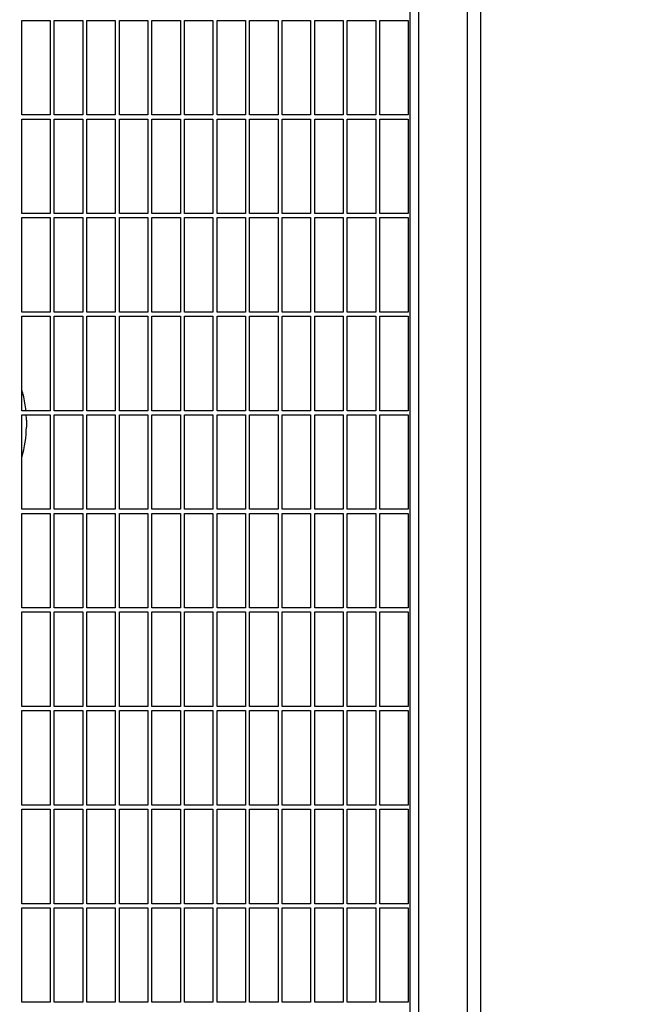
# Model space of a CAD drawing. Header units: inches. Extents: x 36 to 1719, y -84 to 1122.
# Tile 560 of 571: x 1067 to 1086, y 852 to 883. Entities that reach past the tile are written whole.
import ezdxf

# ---------------------------------------------------------------- set-up
doc = ezdxf.new("R2010")
doc.units = ezdxf.units.IN
doc.header["$LTSCALE"] = 48
doc.header["$MEASUREMENT"] = 0
doc.layers.add('Dimension (ANSI)', color=7, linetype='Continuous', lineweight=25)
doc.layers.add('Visible (ANSI)', color=7, linetype='Continuous', lineweight=30)
doc.styles.add('Note Text (ANSI)', font='tahoma.ttf')
doc.dimstyles.new('Architectural (ANSI)', dxfattribs={"dimscale": 48, "dimtxt": 0.125, "dimasz": 0.098425, "dimexe": 0.125, "dimexo": 0.0625, "dimgap": 0.031496, "dimtad": 0, "dimtih": 1, "dimtoh": 1, "dimdec": 4, "dimrnd": 1e-08, "dimzin": 3, "dimdsep": 46, "dimlunit": 4, "dimtxsty": 'Note Text (ANSI)', "dimcen": 0.09, "dimdle": 0.393701, "dimclrd": 256, "dimclre": 256, "dimclrt": 256, "dimadec": 0, "dimazin": 3, "dimtfac": 0.96, "dimtofl": 0, "dimtmove": 0, "dimatfit": 3, "dimfxl": 1, "dimfrac": 2, "dimtolj": 1, "dimtzin": 12, "dimlwd": -1, "dimlwe": -1, "dimarcsym": 0})

# ---------------------------------------------------------------- blocks, each defined once
blk = doc.blocks.new('*D17')
at = {"layer": 'Defpoints', "color": 0, "transparency": 16777216}
for p in [(1035.918, 896.491), (1035.918, 760.491), (1124.12, 760.491)]:
    blk.add_point(p, dxfattribs=at)
at = {"layer": 'Dimension (ANSI)', "transparency": 16777216}
for p, q in [((1038.918, 896.491), (1130.12, 896.491)), ((1124.12, 891.767), (1124.12, 835.013)), ((1124.12, 765.216), (1124.12, 825.97)), ((1038.918, 760.491), (1130.12, 760.491))]:
    blk.add_line(p, q, dxfattribs=at)
for points in [[(1123.332, 891.767), (1124.907, 891.767), (1124.12, 896.491)], [(1123.332, 765.216), (1124.907, 765.216), (1124.12, 760.491)]]:
    blk.add_solid(points, dxfattribs=at)
at = {"layer": 'Dimension (ANSI)', "transparency": 16777216, "insert": (1114.021, 833.501), "char_height": 6, "attachment_point": 1, "style": 'Note Text (ANSI)'}
blk.add_mtext('\\A1;11\'-4"', dxfattribs=at)

msp = doc.modelspace()

# ---------------------------------------------------------------- linework, layer by layer
at = {"layer": 'Visible (ANSI)'}
for p, q in [((1079.24768, 891.5714), (1079.24768, 824.5714)), ((1080.74768, 891.5714), (1080.74768, 825.3214)), ((1081.16768, 825.3214), (1081.16768, 891.5714)), ((1078.99768, 825.96116), (1078.99768, 891.3214)), ((1067.06018, 879.79015), (1067.06018, 882.6964)), ((1067.06018, 882.6964), (1067.93518, 882.6964)), ((1067.93518, 882.6964), (1067.93518, 879.79015)), ((1068.06018, 879.79015), (1068.06018, 882.6964)), ((1068.06018, 882.6964), (1068.93518, 882.6964)), ((1068.93518, 882.6964), (1068.93518, 879.79015)), ((1069.06018, 879.79015), (1069.06018, 882.6964)), ((1069.06018, 882.6964), (1069.93518, 882.6964)), ((1069.93518, 882.6964), (1069.93518, 879.79015)), ((1070.06018, 879.79015), (1070.06018, 882.6964)), ((1070.06018, 882.6964), (1070.93518, 882.6964)), ((1070.93518, 882.6964), (1070.93518, 879.79015)), ((1071.06018, 879.79015), (1071.06018, 882.6964)), ((1071.06018, 882.6964), (1071.93518, 882.6964)), ((1071.93518, 882.6964), (1071.93518, 879.79015)), ((1072.06018, 879.79015), (1072.06018, 882.6964)), ((1072.06018, 882.6964), (1072.93518, 882.6964)), ((1072.93518, 882.6964), (1072.93518, 879.79015)), ((1073.06018, 879.79015), (1073.06018, 882.6964)), ((1073.06018, 882.6964), (1073.93518, 882.6964)), ((1073.93518, 882.6964), (1073.93518, 879.79015)), ((1074.06018, 879.79015), (1074.06018, 882.6964)), ((1074.06018, 882.6964), (1074.93518, 882.6964)), ((1074.93518, 882.6964), (1074.93518, 879.79015)), ((1075.06018, 879.79015), (1075.06018, 882.6964)), ((1075.06018, 882.6964), (1075.93518, 882.6964)), ((1075.93518, 882.6964), (1075.93518, 879.79015)), ((1076.06018, 879.79015), (1076.06018, 882.6964)), ((1076.06018, 882.6964), (1076.93518, 882.6964)), ((1076.93518, 882.6964), (1076.93518, 879.79015)), ((1077.06018, 879.79015), (1077.06018, 882.6964)), ((1077.06018, 882.6964), (1077.93518, 882.6964)), ((1077.93518, 882.6964), (1077.93518, 879.79015)), ((1078.06018, 879.79015), (1078.06018, 882.6964)), ((1078.06018, 882.6964), (1078.93518, 882.6964)), ((1078.93518, 882.6964), (1078.93518, 879.79015)), ((1067.93518, 879.79015), (1067.06018, 879.79015)), ((1068.93518, 879.79015), (1068.06018, 879.79015)), ((1069.93518, 879.79015), (1069.06018, 879.79015)), ((1070.93518, 879.79015), (1070.06018, 879.79015)), ((1071.93518, 879.79015), (1071.06018, 879.79015)), ((1072.93518, 879.79015), (1072.06018, 879.79015)), ((1073.93518, 879.79015), (1073.06018, 879.79015)), ((1074.93518, 879.79015), (1074.06018, 879.79015)), ((1075.93518, 879.79015), (1075.06018, 879.79015)), ((1076.93518, 879.79015), (1076.06018, 879.79015)), ((1077.93518, 879.79015), (1077.06018, 879.79015)), ((1078.93518, 879.79015), (1078.06018, 879.79015)), ((1067.06018, 876.7589), (1067.06018, 879.66515)), ((1067.06018, 879.66515), (1067.93518, 879.66515)), ((1067.93518, 879.66515), (1067.93518, 876.7589)), ((1068.06018, 876.7589), (1068.06018, 879.66515)), ((1068.06018, 879.66515), (1068.93518, 879.66515)), ((1068.93518, 879.66515), (1068.93518, 876.7589)), ((1069.06018, 876.7589), (1069.06018, 879.66515)), ((1069.06018, 879.66515), (1069.93518, 879.66515)), ((1069.93518, 879.66515), (1069.93518, 876.7589)), ((1070.06018, 876.7589), (1070.06018, 879.66515)), ((1070.06018, 879.66515), (1070.93518, 879.66515)), ((1070.93518, 879.66515), (1070.93518, 876.7589)), ((1071.06018, 876.7589), (1071.06018, 879.66515)), ((1071.06018, 879.66515), (1071.93518, 879.66515)), ((1071.93518, 879.66515), (1071.93518, 876.7589)), ((1072.06018, 876.7589), (1072.06018, 879.66515)), ((1072.06018, 879.66515), (1072.93518, 879.66515)), ((1072.93518, 879.66515), (1072.93518, 876.7589)), ((1073.06018, 876.7589), (1073.06018, 879.66515)), ((1073.06018, 879.66515), (1073.93518, 879.66515)), ((1073.93518, 879.66515), (1073.93518, 876.7589)), ((1074.06018, 876.7589), (1074.06018, 879.66515)), ((1074.06018, 879.66515), (1074.93518, 879.66515)), ((1074.93518, 879.66515), (1074.93518, 876.7589)), ((1075.06018, 876.7589), (1075.06018, 879.66515)), ((1075.06018, 879.66515), (1075.93518, 879.66515)), ((1075.93518, 879.66515), (1075.93518, 876.7589)), ((1076.06018, 876.7589), (1076.06018, 879.66515)), ((1076.06018, 879.66515), (1076.93518, 879.66515)), ((1076.93518, 879.66515), (1076.93518, 876.7589)), ((1077.06018, 876.7589), (1077.06018, 879.66515)), ((1077.06018, 879.66515), (1077.93518, 879.66515)), ((1077.93518, 879.66515), (1077.93518, 876.7589)), ((1078.06018, 876.7589), (1078.06018, 879.66515)), ((1078.06018, 879.66515), (1078.93518, 879.66515)), ((1078.93518, 879.66515), (1078.93518, 876.7589)), ((1067.93518, 876.7589), (1067.06018, 876.7589)), ((1068.93518, 876.7589), (1068.06018, 876.7589)), ((1069.93518, 876.7589), (1069.06018, 876.7589)), ((1070.93518, 876.7589), (1070.06018, 876.7589)), ((1071.93518, 876.7589), (1071.06018, 876.7589)), ((1072.93518, 876.7589), (1072.06018, 876.7589)), ((1073.93518, 876.7589), (1073.06018, 876.7589)), ((1074.93518, 876.7589), (1074.06018, 876.7589)), ((1075.93518, 876.7589), (1075.06018, 876.7589)), ((1076.93518, 876.7589), (1076.06018, 876.7589)), ((1077.93518, 876.7589), (1077.06018, 876.7589)), ((1078.93518, 876.7589), (1078.06018, 876.7589)), ((1067.06018, 873.72765), (1067.06018, 876.6339)), ((1067.06018, 876.6339), (1067.93518, 876.6339)), ((1067.93518, 876.6339), (1067.93518, 873.72765)), ((1068.06018, 873.72765), (1068.06018, 876.6339)), ((1068.06018, 876.6339), (1068.93518, 876.6339)), ((1068.93518, 876.6339), (1068.93518, 873.72765)), ((1069.06018, 873.72765), (1069.06018, 876.6339)), ((1069.06018, 876.6339), (1069.93518, 876.6339)), ((1069.93518, 876.6339), (1069.93518, 873.72765)), ((1070.06018, 873.72765), (1070.06018, 876.6339)), ((1070.06018, 876.6339), (1070.93518, 876.6339)), ((1070.93518, 876.6339), (1070.93518, 873.72765)), ((1071.06018, 873.72765), (1071.06018, 876.6339)), ((1071.06018, 876.6339), (1071.93518, 876.6339)), ((1071.93518, 876.6339), (1071.93518, 873.72765)), ((1072.06018, 873.72765), (1072.06018, 876.6339)), ((1072.06018, 876.6339), (1072.93518, 876.6339)), ((1072.93518, 876.6339), (1072.93518, 873.72765)), ((1073.06018, 873.72765), (1073.06018, 876.6339)), ((1073.06018, 876.6339), (1073.93518, 876.6339)), ((1073.93518, 876.6339), (1073.93518, 873.72765)), ((1074.06018, 873.72765), (1074.06018, 876.6339)), ((1074.06018, 876.6339), (1074.93518, 876.6339)), ((1074.93518, 876.6339), (1074.93518, 873.72765)), ((1075.06018, 873.72765), (1075.06018, 876.6339)), ((1075.06018, 876.6339), (1075.93518, 876.6339)), ((1075.93518, 876.6339), (1075.93518, 873.72765)), ((1076.06018, 873.72765), (1076.06018, 876.6339)), ((1076.06018, 876.6339), (1076.93518, 876.6339)), ((1076.93518, 876.6339), (1076.93518, 873.72765)), ((1077.06018, 873.72765), (1077.06018, 876.6339)), ((1077.06018, 876.6339), (1077.93518, 876.6339)), ((1077.93518, 876.6339), (1077.93518, 873.72765)), ((1078.06018, 873.72765), (1078.06018, 876.6339)), ((1078.06018, 876.6339), (1078.93518, 876.6339)), ((1078.93518, 876.6339), (1078.93518, 873.72765)), ((1067.93518, 873.72765), (1067.06018, 873.72765)), ((1068.93518, 873.72765), (1068.06018, 873.72765)), ((1069.93518, 873.72765), (1069.06018, 873.72765)), ((1070.93518, 873.72765), (1070.06018, 873.72765)), ((1071.93518, 873.72765), (1071.06018, 873.72765)), ((1072.93518, 873.72765), (1072.06018, 873.72765)), ((1073.93518, 873.72765), (1073.06018, 873.72765)), ((1074.93518, 873.72765), (1074.06018, 873.72765)), ((1075.93518, 873.72765), (1075.06018, 873.72765)), ((1076.93518, 873.72765), (1076.06018, 873.72765)), ((1077.93518, 873.72765), (1077.06018, 873.72765)), ((1078.93518, 873.72765), (1078.06018, 873.72765)), ((1067.06018, 870.6964), (1067.06018, 873.60265)), ((1067.06018, 873.60265), (1067.93518, 873.60265)), ((1067.93518, 873.60265), (1067.93518, 870.6964)), ((1068.06018, 870.6964), (1068.06018, 873.60265)), ((1068.06018, 873.60265), (1068.93518, 873.60265)), ((1068.93518, 873.60265), (1068.93518, 870.6964)), ((1069.06018, 870.6964), (1069.06018, 873.60265)), ((1069.06018, 873.60265), (1069.93518, 873.60265)), ((1069.93518, 873.60265), (1069.93518, 870.6964)), ((1070.06018, 870.6964), (1070.06018, 873.60265)), ((1070.06018, 873.60265), (1070.93518, 873.60265)), ((1070.93518, 873.60265), (1070.93518, 870.6964)), ((1071.06018, 870.6964), (1071.06018, 873.60265)), ((1071.06018, 873.60265), (1071.93518, 873.60265)), ((1071.93518, 873.60265), (1071.93518, 870.6964)), ((1072.06018, 870.6964), (1072.06018, 873.60265)), ((1072.06018, 873.60265), (1072.93518, 873.60265)), ((1072.93518, 873.60265), (1072.93518, 870.6964)), ((1073.06018, 870.6964), (1073.06018, 873.60265)), ((1073.06018, 873.60265), (1073.93518, 873.60265)), ((1073.93518, 873.60265), (1073.93518, 870.6964)), ((1074.06018, 870.6964), (1074.06018, 873.60265)), ((1074.06018, 873.60265), (1074.93518, 873.60265)), ((1074.93518, 873.60265), (1074.93518, 870.6964)), ((1075.06018, 870.6964), (1075.06018, 873.60265)), ((1075.06018, 873.60265), (1075.93518, 873.60265)), ((1075.93518, 873.60265), (1075.93518, 870.6964)), ((1076.06018, 870.6964), (1076.06018, 873.60265)), ((1076.06018, 873.60265), (1076.93518, 873.60265)), ((1076.93518, 873.60265), (1076.93518, 870.6964)), ((1077.06018, 870.6964), (1077.06018, 873.60265)), ((1077.06018, 873.60265), (1077.93518, 873.60265)), ((1077.93518, 873.60265), (1077.93518, 870.6964)), ((1078.06018, 870.6964), (1078.06018, 873.60265)), ((1078.06018, 873.60265), (1078.93518, 873.60265)), ((1078.93518, 873.60265), (1078.93518, 870.6964)), ((1067.93518, 870.6964), (1067.06018, 870.6964)), ((1068.93518, 870.6964), (1068.06018, 870.6964)), ((1069.93518, 870.6964), (1069.06018, 870.6964)), ((1070.93518, 870.6964), (1070.06018, 870.6964)), ((1071.93518, 870.6964), (1071.06018, 870.6964)), ((1072.93518, 870.6964), (1072.06018, 870.6964)), ((1073.93518, 870.6964), (1073.06018, 870.6964)), ((1074.93518, 870.6964), (1074.06018, 870.6964)), ((1075.93518, 870.6964), (1075.06018, 870.6964)), ((1076.93518, 870.6964), (1076.06018, 870.6964)), ((1077.93518, 870.6964), (1077.06018, 870.6964)), ((1078.93518, 870.6964), (1078.06018, 870.6964)), ((1067.06018, 867.66515), (1067.06018, 870.5714)), ((1067.06018, 870.5714), (1067.93518, 870.5714)), ((1067.20268, 870.41115), (1067.20268, 870.19454)), ((1067.93518, 870.5714), (1067.93518, 867.66515)), ((1068.06018, 867.66515), (1068.06018, 870.5714)), ((1068.06018, 870.5714), (1068.93518, 870.5714)), ((1068.93518, 870.5714), (1068.93518, 867.66515)), ((1069.06018, 867.66515), (1069.06018, 870.5714)), ((1069.06018, 870.5714), (1069.93518, 870.5714)), ((1069.93518, 870.5714), (1069.93518, 867.66515)), ((1070.06018, 867.66515), (1070.06018, 870.5714)), ((1070.06018, 870.5714), (1070.93518, 870.5714)), ((1070.93518, 870.5714), (1070.93518, 867.66515)), ((1071.06018, 867.66515), (1071.06018, 870.5714)), ((1071.06018, 870.5714), (1071.93518, 870.5714)), ((1071.93518, 870.5714), (1071.93518, 867.66515)), ((1072.06018, 867.66515), (1072.06018, 870.5714)), ((1072.06018, 870.5714), (1072.93518, 870.5714)), ((1072.93518, 870.5714), (1072.93518, 867.66515)), ((1073.06018, 867.66515), (1073.06018, 870.5714)), ((1073.06018, 870.5714), (1073.93518, 870.5714)), ((1073.93518, 870.5714), (1073.93518, 867.66515)), ((1074.06018, 867.66515), (1074.06018, 870.5714)), ((1074.06018, 870.5714), (1074.93518, 870.5714)), ((1074.93518, 870.5714), (1074.93518, 867.66515)), ((1075.06018, 867.66515), (1075.06018, 870.5714)), ((1075.06018, 870.5714), (1075.93518, 870.5714)), ((1075.93518, 870.5714), (1075.93518, 867.66515)), ((1076.06018, 867.66515), (1076.06018, 870.5714)), ((1076.06018, 870.5714), (1076.93518, 870.5714)), ((1076.93518, 870.5714), (1076.93518, 867.66515)), ((1077.06018, 867.66515), (1077.06018, 870.5714)), ((1077.06018, 870.5714), (1077.93518, 870.5714)), ((1077.93518, 870.5714), (1077.93518, 867.66515)), ((1078.06018, 867.66515), (1078.06018, 870.5714)), ((1078.06018, 870.5714), (1078.93518, 870.5714)), ((1078.93518, 870.5714), (1078.93518, 867.66515)), ((1067.93518, 867.66515), (1067.06018, 867.66515)), ((1068.93518, 867.66515), (1068.06018, 867.66515)), ((1069.93518, 867.66515), (1069.06018, 867.66515)), ((1070.93518, 867.66515), (1070.06018, 867.66515)), ((1071.93518, 867.66515), (1071.06018, 867.66515)), ((1072.93518, 867.66515), (1072.06018, 867.66515)), ((1073.93518, 867.66515), (1073.06018, 867.66515)), ((1074.93518, 867.66515), (1074.06018, 867.66515)), ((1075.93518, 867.66515), (1075.06018, 867.66515)), ((1076.93518, 867.66515), (1076.06018, 867.66515)), ((1077.93518, 867.66515), (1077.06018, 867.66515)), ((1078.93518, 867.66515), (1078.06018, 867.66515)), ((1067.06018, 864.6339), (1067.06018, 867.54015)), ((1067.06018, 867.54015), (1067.93518, 867.54015)), ((1067.93518, 867.54015), (1067.93518, 864.6339)), ((1068.06018, 864.6339), (1068.06018, 867.54015)), ((1068.06018, 867.54015), (1068.93518, 867.54015)), ((1068.93518, 867.54015), (1068.93518, 864.6339)), ((1069.06018, 864.6339), (1069.06018, 867.54015)), ((1069.06018, 867.54015), (1069.93518, 867.54015)), ((1069.93518, 867.54015), (1069.93518, 864.6339)), ((1070.06018, 864.6339), (1070.06018, 867.54015)), ((1070.06018, 867.54015), (1070.93518, 867.54015)), ((1070.93518, 867.54015), (1070.93518, 864.6339)), ((1071.06018, 864.6339), (1071.06018, 867.54015)), ((1071.06018, 867.54015), (1071.93518, 867.54015)), ((1071.93518, 867.54015), (1071.93518, 864.6339)), ((1072.06018, 864.6339), (1072.06018, 867.54015)), ((1072.06018, 867.54015), (1072.93518, 867.54015)), ((1072.93518, 867.54015), (1072.93518, 864.6339)), ((1073.06018, 864.6339), (1073.06018, 867.54015)), ((1073.06018, 867.54015), (1073.93518, 867.54015)), ((1073.93518, 867.54015), (1073.93518, 864.6339)), ((1074.06018, 864.6339), (1074.06018, 867.54015)), ((1074.06018, 867.54015), (1074.93518, 867.54015)), ((1074.93518, 867.54015), (1074.93518, 864.6339)), ((1075.06018, 864.6339), (1075.06018, 867.54015)), ((1075.06018, 867.54015), (1075.93518, 867.54015)), ((1075.93518, 867.54015), (1075.93518, 864.6339)), ((1076.06018, 864.6339), (1076.06018, 867.54015)), ((1076.06018, 867.54015), (1076.93518, 867.54015)), ((1076.93518, 867.54015), (1076.93518, 864.6339)), ((1077.06018, 864.6339), (1077.06018, 867.54015)), ((1077.06018, 867.54015), (1077.93518, 867.54015)), ((1077.93518, 867.54015), (1077.93518, 864.6339)), ((1078.06018, 864.6339), (1078.06018, 867.54015)), ((1078.06018, 867.54015), (1078.93518, 867.54015)), ((1078.93518, 867.54015), (1078.93518, 864.6339)), ((1067.93518, 864.6339), (1067.06018, 864.6339)), ((1068.93518, 864.6339), (1068.06018, 864.6339)), ((1069.93518, 864.6339), (1069.06018, 864.6339)), ((1070.93518, 864.6339), (1070.06018, 864.6339)), ((1071.93518, 864.6339), (1071.06018, 864.6339)), ((1072.93518, 864.6339), (1072.06018, 864.6339)), ((1073.93518, 864.6339), (1073.06018, 864.6339)), ((1074.93518, 864.6339), (1074.06018, 864.6339)), ((1075.93518, 864.6339), (1075.06018, 864.6339)), ((1076.93518, 864.6339), (1076.06018, 864.6339)), ((1077.93518, 864.6339), (1077.06018, 864.6339)), ((1078.93518, 864.6339), (1078.06018, 864.6339)), ((1067.06018, 861.60265), (1067.06018, 864.5089)), ((1067.06018, 864.5089), (1067.93518, 864.5089)), ((1067.93518, 864.5089), (1067.93518, 861.60265)), ((1068.06018, 861.60265), (1068.06018, 864.5089)), ((1068.06018, 864.5089), (1068.93518, 864.5089)), ((1068.93518, 864.5089), (1068.93518, 861.60265)), ((1069.06018, 861.60265), (1069.06018, 864.5089)), ((1069.06018, 864.5089), (1069.93518, 864.5089)), ((1069.93518, 864.5089), (1069.93518, 861.60265)), ((1070.06018, 861.60265), (1070.06018, 864.5089)), ((1070.06018, 864.5089), (1070.93518, 864.5089)), ((1070.93518, 864.5089), (1070.93518, 861.60265)), ((1071.06018, 861.60265), (1071.06018, 864.5089)), ((1071.06018, 864.5089), (1071.93518, 864.5089)), ((1071.93518, 864.5089), (1071.93518, 861.60265)), ((1072.06018, 861.60265), (1072.06018, 864.5089)), ((1072.06018, 864.5089), (1072.93518, 864.5089)), ((1072.93518, 864.5089), (1072.93518, 861.60265)), ((1073.06018, 861.60265), (1073.06018, 864.5089)), ((1073.06018, 864.5089), (1073.93518, 864.5089)), ((1073.93518, 864.5089), (1073.93518, 861.60265)), ((1074.06018, 861.60265), (1074.06018, 864.5089)), ((1074.06018, 864.5089), (1074.93518, 864.5089)), ((1074.93518, 864.5089), (1074.93518, 861.60265)), ((1075.06018, 861.60265), (1075.06018, 864.5089)), ((1075.06018, 864.5089), (1075.93518, 864.5089)), ((1075.93518, 864.5089), (1075.93518, 861.60265)), ((1076.06018, 861.60265), (1076.06018, 864.5089)), ((1076.06018, 864.5089), (1076.93518, 864.5089)), ((1076.93518, 864.5089), (1076.93518, 861.60265)), ((1077.06018, 861.60265), (1077.06018, 864.5089)), ((1077.06018, 864.5089), (1077.93518, 864.5089)), ((1077.93518, 864.5089), (1077.93518, 861.60265)), ((1078.06018, 861.60265), (1078.06018, 864.5089)), ((1078.06018, 864.5089), (1078.93518, 864.5089)), ((1078.93518, 864.5089), (1078.93518, 861.60265)), ((1067.93518, 861.60265), (1067.06018, 861.60265)), ((1068.93518, 861.60265), (1068.06018, 861.60265)), ((1069.93518, 861.60265), (1069.06018, 861.60265)), ((1070.93518, 861.60265), (1070.06018, 861.60265)), ((1071.93518, 861.60265), (1071.06018, 861.60265)), ((1072.93518, 861.60265), (1072.06018, 861.60265)), ((1073.93518, 861.60265), (1073.06018, 861.60265)), ((1074.93518, 861.60265), (1074.06018, 861.60265)), ((1075.93518, 861.60265), (1075.06018, 861.60265)), ((1076.93518, 861.60265), (1076.06018, 861.60265)), ((1077.93518, 861.60265), (1077.06018, 861.60265)), ((1078.93518, 861.60265), (1078.06018, 861.60265)), ((1067.06018, 858.5714), (1067.06018, 861.47765)), ((1067.06018, 861.47765), (1067.93518, 861.47765)), ((1067.93518, 861.47765), (1067.93518, 858.5714)), ((1068.06018, 858.5714), (1068.06018, 861.47765)), ((1068.06018, 861.47765), (1068.93518, 861.47765)), ((1068.93518, 861.47765), (1068.93518, 858.5714)), ((1069.06018, 858.5714), (1069.06018, 861.47765)), ((1069.06018, 861.47765), (1069.93518, 861.47765)), ((1069.93518, 861.47765), (1069.93518, 858.5714)), ((1070.06018, 858.5714), (1070.06018, 861.47765)), ((1070.06018, 861.47765), (1070.93518, 861.47765)), ((1070.93518, 861.47765), (1070.93518, 858.5714)), ((1071.06018, 858.5714), (1071.06018, 861.47765)), ((1071.06018, 861.47765), (1071.93518, 861.47765)), ((1071.93518, 861.47765), (1071.93518, 858.5714)), ((1072.06018, 858.5714), (1072.06018, 861.47765)), ((1072.06018, 861.47765), (1072.93518, 861.47765)), ((1072.93518, 861.47765), (1072.93518, 858.5714)), ((1073.06018, 858.5714), (1073.06018, 861.47765)), ((1073.06018, 861.47765), (1073.93518, 861.47765)), ((1073.93518, 861.47765), (1073.93518, 858.5714)), ((1074.06018, 858.5714), (1074.06018, 861.47765)), ((1074.06018, 861.47765), (1074.93518, 861.47765)), ((1074.93518, 861.47765), (1074.93518, 858.5714)), ((1075.06018, 858.5714), (1075.06018, 861.47765)), ((1075.06018, 861.47765), (1075.93518, 861.47765)), ((1075.93518, 861.47765), (1075.93518, 858.5714)), ((1076.06018, 858.5714), (1076.06018, 861.47765)), ((1076.06018, 861.47765), (1076.93518, 861.47765)), ((1076.93518, 861.47765), (1076.93518, 858.5714)), ((1077.06018, 858.5714), (1077.06018, 861.47765)), ((1077.06018, 861.47765), (1077.93518, 861.47765)), ((1077.93518, 861.47765), (1077.93518, 858.5714)), ((1078.06018, 858.5714), (1078.06018, 861.47765)), ((1078.06018, 861.47765), (1078.93518, 861.47765)), ((1078.93518, 861.47765), (1078.93518, 858.5714)), ((1067.93518, 858.5714), (1067.06018, 858.5714)), ((1068.93518, 858.5714), (1068.06018, 858.5714)), ((1069.93518, 858.5714), (1069.06018, 858.5714)), ((1070.93518, 858.5714), (1070.06018, 858.5714)), ((1071.93518, 858.5714), (1071.06018, 858.5714)), ((1072.93518, 858.5714), (1072.06018, 858.5714)), ((1073.93518, 858.5714), (1073.06018, 858.5714)), ((1074.93518, 858.5714), (1074.06018, 858.5714)), ((1075.93518, 858.5714), (1075.06018, 858.5714)), ((1076.93518, 858.5714), (1076.06018, 858.5714)), ((1077.93518, 858.5714), (1077.06018, 858.5714)), ((1078.93518, 858.5714), (1078.06018, 858.5714)), ((1067.06018, 855.54015), (1067.06018, 858.4464)), ((1067.06018, 858.4464), (1067.93518, 858.4464)), ((1067.93518, 858.4464), (1067.93518, 855.54015)), ((1068.06018, 855.54015), (1068.06018, 858.4464)), ((1068.06018, 858.4464), (1068.93518, 858.4464)), ((1068.93518, 858.4464), (1068.93518, 855.54015)), ((1069.06018, 855.54015), (1069.06018, 858.4464)), ((1069.06018, 858.4464), (1069.93518, 858.4464)), ((1069.93518, 858.4464), (1069.93518, 855.54015)), ((1070.06018, 855.54015), (1070.06018, 858.4464)), ((1070.06018, 858.4464), (1070.93518, 858.4464)), ((1070.93518, 858.4464), (1070.93518, 855.54015)), ((1071.06018, 855.54015), (1071.06018, 858.4464)), ((1071.06018, 858.4464), (1071.93518, 858.4464)), ((1071.93518, 858.4464), (1071.93518, 855.54015)), ((1072.06018, 855.54015), (1072.06018, 858.4464)), ((1072.06018, 858.4464), (1072.93518, 858.4464)), ((1072.93518, 858.4464), (1072.93518, 855.54015)), ((1073.06018, 855.54015), (1073.06018, 858.4464)), ((1073.06018, 858.4464), (1073.93518, 858.4464)), ((1073.93518, 858.4464), (1073.93518, 855.54015)), ((1074.06018, 855.54015), (1074.06018, 858.4464)), ((1074.06018, 858.4464), (1074.93518, 858.4464)), ((1074.93518, 858.4464), (1074.93518, 855.54015)), ((1075.06018, 855.54015), (1075.06018, 858.4464)), ((1075.06018, 858.4464), (1075.93518, 858.4464)), ((1075.93518, 858.4464), (1075.93518, 855.54015)), ((1076.06018, 855.54015), (1076.06018, 858.4464)), ((1076.06018, 858.4464), (1076.93518, 858.4464)), ((1076.93518, 858.4464), (1076.93518, 855.54015)), ((1077.06018, 855.54015), (1077.06018, 858.4464)), ((1077.06018, 858.4464), (1077.93518, 858.4464)), ((1077.93518, 858.4464), (1077.93518, 855.54015)), ((1078.06018, 855.54015), (1078.06018, 858.4464)), ((1078.06018, 858.4464), (1078.93518, 858.4464)), ((1078.93518, 858.4464), (1078.93518, 855.54015)), ((1067.93518, 855.54015), (1067.06018, 855.54015)), ((1068.93518, 855.54015), (1068.06018, 855.54015)), ((1069.93518, 855.54015), (1069.06018, 855.54015)), ((1070.93518, 855.54015), (1070.06018, 855.54015)), ((1071.93518, 855.54015), (1071.06018, 855.54015)), ((1072.93518, 855.54015), (1072.06018, 855.54015)), ((1073.93518, 855.54015), (1073.06018, 855.54015)), ((1074.93518, 855.54015), (1074.06018, 855.54015)), ((1075.93518, 855.54015), (1075.06018, 855.54015)), ((1076.93518, 855.54015), (1076.06018, 855.54015)), ((1077.93518, 855.54015), (1077.06018, 855.54015)), ((1078.93518, 855.54015), (1078.06018, 855.54015)), ((1067.06018, 852.5089), (1067.06018, 855.41515)), ((1067.06018, 855.41515), (1067.93518, 855.41515)), ((1067.93518, 855.41515), (1067.93518, 852.5089)), ((1068.06018, 852.5089), (1068.06018, 855.41515)), ((1068.06018, 855.41515), (1068.93518, 855.41515)), ((1068.93518, 855.41515), (1068.93518, 852.5089)), ((1069.06018, 852.5089), (1069.06018, 855.41515)), ((1069.06018, 855.41515), (1069.93518, 855.41515)), ((1069.93518, 855.41515), (1069.93518, 852.5089)), ((1070.06018, 852.5089), (1070.06018, 855.41515)), ((1070.06018, 855.41515), (1070.93518, 855.41515)), ((1070.93518, 855.41515), (1070.93518, 852.5089)), ((1071.06018, 852.5089), (1071.06018, 855.41515)), ((1071.06018, 855.41515), (1071.93518, 855.41515)), ((1071.93518, 855.41515), (1071.93518, 852.5089)), ((1072.06018, 852.5089), (1072.06018, 855.41515)), ((1072.06018, 855.41515), (1072.93518, 855.41515)), ((1072.93518, 855.41515), (1072.93518, 852.5089)), ((1073.06018, 852.5089), (1073.06018, 855.41515)), ((1073.06018, 855.41515), (1073.93518, 855.41515)), ((1073.93518, 855.41515), (1073.93518, 852.5089)), ((1074.06018, 852.5089), (1074.06018, 855.41515)), ((1074.06018, 855.41515), (1074.93518, 855.41515)), ((1074.93518, 855.41515), (1074.93518, 852.5089)), ((1075.06018, 852.5089), (1075.06018, 855.41515)), ((1075.06018, 855.41515), (1075.93518, 855.41515)), ((1075.93518, 855.41515), (1075.93518, 852.5089)), ((1076.06018, 852.5089), (1076.06018, 855.41515)), ((1076.06018, 855.41515), (1076.93518, 855.41515)), ((1076.93518, 855.41515), (1076.93518, 852.5089)), ((1077.06018, 852.5089), (1077.06018, 855.41515)), ((1077.06018, 855.41515), (1077.93518, 855.41515)), ((1077.93518, 855.41515), (1077.93518, 852.5089)), ((1078.06018, 852.5089), (1078.06018, 855.41515)), ((1078.06018, 855.41515), (1078.93518, 855.41515)), ((1078.93518, 855.41515), (1078.93518, 852.5089)), ((1067.93518, 852.5089), (1067.06018, 852.5089)), ((1068.93518, 852.5089), (1068.06018, 852.5089)), ((1069.93518, 852.5089), (1069.06018, 852.5089)), ((1070.93518, 852.5089), (1070.06018, 852.5089)), ((1071.93518, 852.5089), (1071.06018, 852.5089)), ((1072.93518, 852.5089), (1072.06018, 852.5089)), ((1073.93518, 852.5089), (1073.06018, 852.5089)), ((1074.93518, 852.5089), (1074.06018, 852.5089)), ((1075.93518, 852.5089), (1075.06018, 852.5089)), ((1076.93518, 852.5089), (1076.06018, 852.5089)), ((1077.93518, 852.5089), (1077.06018, 852.5089)), ((1078.93518, 852.5089), (1078.06018, 852.5089))]:
    msp.add_line(p, q, dxfattribs=at)
msp.add_open_spline([(1067.18981, 870.6964), (1067.18266, 870.77557), (1067.17252, 870.85452), (1067.14506, 871.01941), (1067.12713, 871.10525), (1067.09196, 871.24499), (1067.07678, 871.29929), (1067.06018, 871.35325)], degree=3, knots=[2.501393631, 2.501393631, 2.501393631, 2.501393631, 2.56285297, 2.56285297, 2.630403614, 2.630403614, 2.673734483, 2.673734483, 2.673734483, 2.673734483], dxfattribs=at)
for points in [[(1067.20268, 870.41115), (1067.20268, 870.46459), (1067.20133, 870.51802), (1067.19862, 870.5714)], [(1067.06018, 869.27115), (1067.1546, 869.5721), (1067.20268, 869.8833), (1067.20268, 870.19454)]]:
    msp.add_open_spline(points, degree=3, dxfattribs=at)

# ---------------------------------------------------------------- dimensions: what is measured, and where the dimension line sits
at = {"layer": 'Dimension (ANSI)'}
dim = msp.add_linear_dim(base=(1124.11953, 760.4914), p1=(1035.91768, 896.4914), p2=(1035.91768, 760.4914), angle=90, dimstyle='Architectural (ANSI)', override={"dimgap": 0.031496, "dimdec": 4, "dimlfac": 1, "dimtol": 0, "dimlim": 0, "dimtp": 0, "dimtm": 0, "dimtdec": 2, "dimatfit": 1}, dxfattribs=at)
dim.commit()
dim.dimension.update_dxf_attribs({"geometry": '*D17', "text_midpoint": (1124.11953, 830.4914), "dimtype": 160})

doc.saveas('drawing.dxf')
